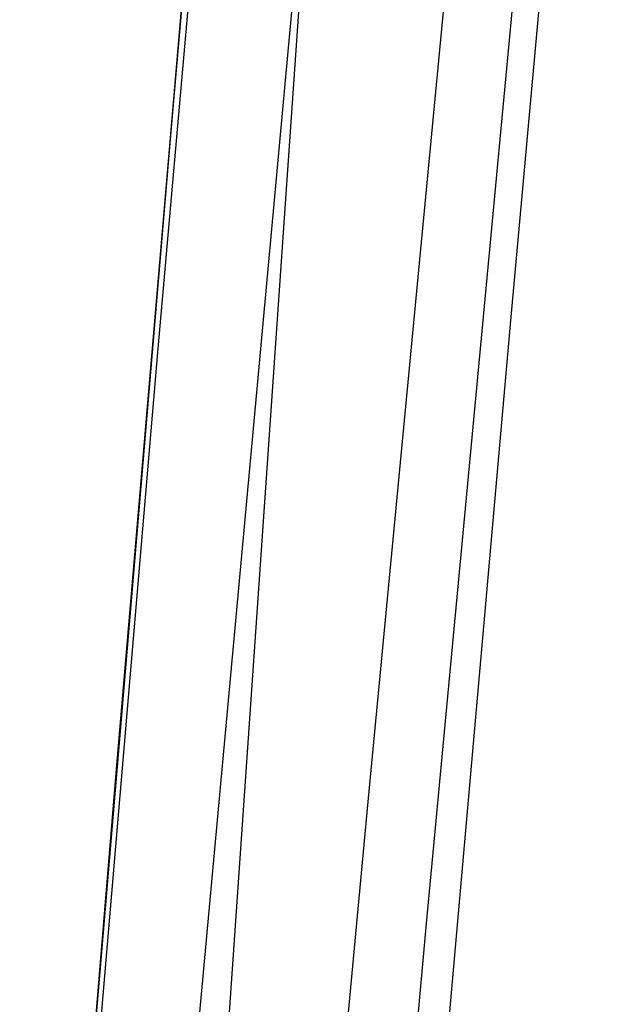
# Model space of a CAD drawing. Header units: metres. Extents: x 209848 to 209928, y 1182430 to 1182563.
# Tile 640 of 656: x 209852.7793 to 209852.8292, y 1182487.8108 to 1182487.8926. Entities that reach past the tile are written whole.
import ezdxf

# ---------------------------------------------------------------- set-up
doc = ezdxf.new("R2010")
doc.units = ezdxf.units.M
doc.header["$MEASUREMENT"] = 0
doc.linetypes.add('DGN Style 2', pattern=[15.036391, 9.021834, -6.014556])
doc.layers.get('0').update_dxf_attribs({"color": 254})

# ---------------------------------------------------------------- blocks, each defined once
blk = doc.blocks.new('*U2')
at = {"color": 3, "linetype": 'Continuous'}
for p, q in [((1.450822, -11.134269), (1.442563, -11.230744)), ((1.442563, -11.230744), (1.43456, -11.327311))]:
    blk.add_line(p, q, dxfattribs=at)
blk = doc.blocks.new('*U3')
at = {"color": 3, "linetype": 'Continuous'}
for p, q in [((1.455648, -11.080009), (1.447118, -11.177777)), ((1.447118, -11.177777), (1.438858, -11.275628))]:
    blk.add_line(p, q, dxfattribs=at)
blk = doc.blocks.new('*U4')
at = {"color": 3, "linetype": 'Continuous'}
for p, q in [((1.454645, -11.098042), (1.446044, -11.19581)), ((1.446044, -11.19581), (1.437721, -11.293754))]:
    blk.add_line(p, q, dxfattribs=at)
blk = doc.blocks.new('*U5')
at = {"color": 3, "linetype": 'Continuous'}
for p, q in [((1.466101, -11.073631), (1.456798, -11.171429)), ((1.456798, -11.171429), (1.44781, -11.269275))]:
    blk.add_line(p, q, dxfattribs=at)
blk = doc.blocks.new('*U6')
at = {"color": 3, "linetype": 'Continuous'}
for p, q in [((1.473022, -11.133378), (1.463492, -11.233161)), ((1.463492, -11.233161), (1.454255, -11.333048))]:
    blk.add_line(p, q, dxfattribs=at)
blk = doc.blocks.new('*U7')
at = {"color": 3, "linetype": 'Continuous'}
for p, q in [((1.477522, -11.145491), (1.468327, -11.243564)), ((1.468327, -11.243564), (1.459398, -11.341651))]:
    blk.add_line(p, q, dxfattribs=at)
blk = doc.blocks.new('*U8')
at = {"color": 3, "linetype": 'Continuous'}
for p, q in [((1.484447, -11.092947), (1.475354, -11.193181)), ((1.475354, -11.193181), (1.46652, -11.293318))]:
    blk.add_line(p, q, dxfattribs=at)
blk = doc.blocks.new('*U9')
at = {"color": 3, "linetype": 'Continuous'}
for p, q in [((1.463775, -11.082086), (1.456682, -11.182581)), ((1.456682, -11.182581), (1.449752, -11.283051))]:
    blk.add_line(p, q, dxfattribs=at)
blk = doc.blocks.new('ATTEMP')
at = {"color": 3, "linetype": 'Continuous'}
for name in ['*U9', '*U8', '*U7', '*U6', '*U4', '*U5', '*U3', '*U2']:
    blk.add_blockref(name, (-8.511171, 0), dxfattribs=at)

msp = doc.modelspace()

# ---------------------------------------------------------------- block references
at = {"color": 1, "linetype": 'DGN Style 2'}
msp.add_blockref('ATTEMP', (209859.855907, 1182499.061067), dxfattribs=at)

doc.saveas('drawing.dxf')
